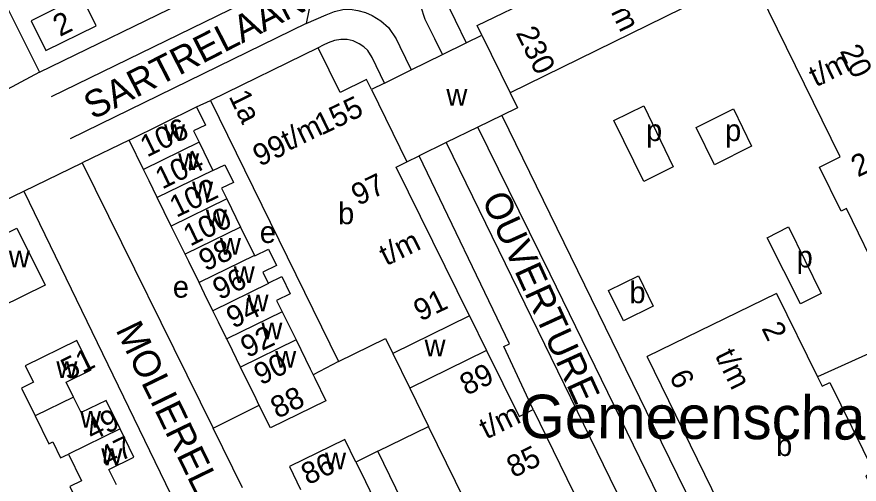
# Model space of a CAD drawing. Extents: x 159441 to 162086, y 388175 to 389787.
# Drawn here: x 160877.2 to 161032.2, y 388825.7 to 388911.8 of the extents above; entities that cross this region are included whole.
import ezdxf

# ---------------------------------------------------------------- set-up
doc = ezdxf.new("R2010")
doc.units = 0
for name, color, linetype in [('BLT_Basislijn', 7, 'Continuous'), ('BLT_Bebouwing', 7, 'Continuous'), ('BLT_Bebouwing_beschrifting', 7, 'Continuous'), ('BLT_Centroide', 7, 'Continuous'), ('BLT_Huisnummer', 7, 'Continuous'), ('BLT_Huisnummer_ tussenligend', 7, 'Continuous'), ('BLT_Huisnummer_reeks', 7, 'Continuous'), ('BLT_Onderdoorgang_en_onderverdeling', 7, 'Continuous'), ('BLT_Onderverdeling_panden', 7, 'Continuous'), ('BLT_Straatnaam', 7, 'Continuous'), ('BLT_Vlakafsluiter', 7, 'Continuous')]:
    doc.layers.add(name, color=color, linetype=linetype)

msp = doc.modelspace()

# ---------------------------------------------------------------- linework, layer by layer
at = {"layer": 'BLT_Basislijn'}
for p, q in [((160852.23, 388960.2), (160881.38, 388901.58)), ((160881.38, 388901.58), (160930.37, 388925.48)), ((160932.56, 388920.99), (160883.57, 388897.09)), ((160953.13, 388920.93), (160959.92, 388907.02)), ((160930.47, 388910.58), (160887.07, 388889.33)), ((160881.38, 388901.58), (160870.66, 388895.88)), ((160910.31, 388895.21), (160912.86, 388896.39)), ((160966.45, 388893.64), (160994.34, 388836.53)), ((160897.87, 388889.09), (160889.23, 388884.93)), ((160878.54, 388879.7), (160889.23, 388884.93)), ((160889.23, 388884.93), (160913.38, 388836.06)), ((161037.27, 388851.28), (161024.55, 388845.47)), ((160936.4, 388848.3), (160931.76, 388845.87)), ((160918.74, 388825.06), (160913.38, 388836.06)), ((160943.63, 388831.78), (160952.98, 388836.36))]:
    msp.add_line(p, q, dxfattribs=at)
for points in [[(160955.53, 388904.86), (160954.11, 388907.77), (160952.37, 388911.32), (160951.59, 388913.79), (160951.65, 388916.97), (160952.17, 388919.46), (160953.13, 388920.93)], [(160930.47, 388910.58), (160934.16, 388912.17), (160935.66, 388912.75), (160937.21, 388913.14), (160938.57, 388913.18), (160939.98, 388912.97), (160941.39, 388912.57), (160942.58, 388912.04), (160944.21, 388911.08), (160945.62, 388909.81), (160947.02, 388907.72), (160947.69, 388906.36), (160949.8, 388902.04)], [(160944.88, 388899.61), (160942.62, 388904.32), (160941.8, 388905.58), (160941.05, 388906.29), (160940.23, 388906.83), (160939.12, 388907.37), (160937.98, 388907.63), (160936.84, 388907.63), (160935.67, 388907.46), (160934.51, 388907.02), (160933.61, 388906.59), (160932.67, 388906.09)], [(161036.46, 388739.38), (161017.23, 388778.45), (161001.29, 388811.15), (160975.34, 388864.38), (160962.07, 388891.5)], [(160956.25, 388888.65), (161016.44, 388765)], [(160972.26, 388839.51), (160966.86, 388851.09), (160967.85, 388851.6), (160951.26, 388886.21)], [(160868.52, 388773.69), (160863.59, 388784.37), (160865.74, 388785.41), (160843.18, 388832.07), (160836.78, 388828.97), (160824.81, 388853.72), (160878.54, 388879.7)], [(160878.54, 388879.7), (160923.82, 388786.08), (160874.34, 388762.15), (160872.97, 388764.52)], [(160913.38, 388836.06), (160921.84, 388840.26)], [(160994.34, 388836.53), (161018.18, 388787.79), (161020.59, 388788.99)], [(160943.63, 388831.78), (160939.61, 388829.79)], [(160962.42, 388793.21), (160943.63, 388831.78)]]:
    msp.add_lwpolyline(points, dxfattribs=at)
for points in [[(160987.09, 388892.68), (160992.57, 388895.38), (160997.98, 388884.16), (160992.6, 388881.5)], [(161002.2, 388891.42), (161009.07, 388894.83), (161012.42, 388887.96), (161005.59, 388884.55)], [(161015.26, 388871.12), (161019.23, 388873.12), (161025.22, 388860.84), (161021.41, 388858.92), (161021.41, 388858.92)]]:
    msp.add_lwpolyline(points, close=True, dxfattribs=at)
at = {"layer": 'BLT_Bebouwing'}
for p, q in [((160955.53, 388904.86), (160959.92, 388907.02)), ((160932.67, 388906.09), (160912.86, 388896.39)), ((160949.8, 388902.04), (160955.53, 388904.86)), ((160944.88, 388899.61), (160949.8, 388902.04)), ((160944.88, 388899.61), (160942.48, 388898.43)), ((160966.45, 388893.64), (160962.07, 388891.5)), ((160962.07, 388891.5), (160956.25, 388888.65)), ((160956.25, 388888.65), (160951.26, 388886.21)), ((161017.02, 388860.85), (160993.23, 388849.23)), ((161017.02, 388860.85), (161024.55, 388845.47)), ((160960.52, 388856.71), (160963.64, 388850.37)), ((160888.26, 388852.19), (160878.79, 388847.55)), ((161016.82, 388800.96), (160993.23, 388849.23)), ((160886.74, 388831.28), (160889.15, 388826.35)), ((160939.61, 388829.79), (160940.5, 388827.98)), ((160940.5, 388827.98), (160943.05, 388822.78))]:
    msp.add_line(p, q, dxfattribs=at)
for points in [[(161049.92, 388869.55), (161036.47, 388862.97), (161029.88, 388876.5), (161028.88, 388876.02), (161024.9, 388884.14), (161028.71, 388886.03), (161012.27, 388919.6), (160967.97, 388897.83)], [(160879.85, 388911.09), (160882.54, 388905.58), (160891.85, 388910.13), (160887.97, 388918.06)], [(160883.21, 388915.74), (160884.4, 388913.31), (160879.85, 388911.09)], [(160961.91, 388910.21), (160973.15, 388915.69)], [(160962.78, 388908.43), (160961.91, 388910.21)], [(160959.92, 388907.02), (160962.78, 388908.43)], [(160942.48, 388898.43), (160941.58, 388900.27), (160936.69, 388897.88), (160932.67, 388906.09)], [(160967.97, 388897.83), (160969.34, 388895.06), (160966.45, 388893.64)], [(160912.86, 388896.39), (160936.4, 388848.3)], [(160897.87, 388889.09), (160910.31, 388895.21)], [(160910.31, 388895.21), (160911.95, 388891.87), (160909.72, 388890.78), (160910.75, 388888.69)], [(160900.54, 388883.67), (160897.87, 388889.09)], [(160910.75, 388888.69), (160913.31, 388883.47)], [(160960.52, 388856.71), (160947.01, 388884.13), (160949, 388885.1)], [(160949, 388885.1), (160951.26, 388886.21)], [(160903.07, 388878.52), (160901.56, 388881.59), (160900.54, 388883.67)], [(160913.31, 388883.47), (160915.51, 388884.54), (160917.08, 388881.3), (160914.9, 388880.23), (160915.86, 388878.27)], [(160905.65, 388873.25), (160903.07, 388878.52)], [(160915.86, 388878.27), (160918.41, 388873.07)], [(160869.07, 388868.88), (160877.2, 388872.85), (160882.43, 388862.38), (160874.21, 388858.36)], [(160908.19, 388868.09), (160906.66, 388871.18), (160905.65, 388873.25)], [(160918.41, 388873.07), (160920.97, 388867.87)], [(160910.76, 388862.86), (160908.85, 388866.76), (160908.19, 388868.09)], [(160920.97, 388867.87), (160921.01, 388867.77), (160923.51, 388868.99), (160924.99, 388865.99), (160922.49, 388864.76), (160923.47, 388862.76)], [(160923.47, 388862.76), (160925.97, 388863.99), (160927.53, 388860.81), (160925.03, 388859.58), (160926.06, 388857.49)], [(160913.31, 388857.66), (160911.78, 388860.79), (160910.76, 388862.86)], [(160915.85, 388852.47), (160915.74, 388852.69), (160914.33, 388855.59), (160913.31, 388857.66)], [(160926.06, 388857.49), (160928.61, 388852.29)], [(160918.37, 388847.31), (160916.88, 388850.37), (160915.85, 388852.47)], [(160928.61, 388852.29), (160931.21, 388846.99)], [(160936.4, 388848.3), (160945.06, 388852.54), (160946.4, 388849.79)], [(160887.66, 388841.76), (160886.31, 388844.52), (160890.91, 388846.77), (160888.26, 388852.19)], [(160946.4, 388849.79), (160949.51, 388843.44)], [(160963.64, 388850.37), (160969.63, 388838.2), (160972.26, 388839.51)], [(160878.79, 388847.55), (160880.28, 388844.5), (160878.09, 388843.43), (160880.59, 388838.3)], [(160919.44, 388845.13), (160918.37, 388847.31)], [(160931.21, 388846.99), (160931.76, 388845.87)], [(160920.93, 388842.1), (160919.44, 388845.13)], [(160932.06, 388845.25), (160934.09, 388841.09), (160923.89, 388836.1), (160921.84, 388840.25)], [(160931.76, 388845.87), (160932.06, 388845.25)], [(161024.55, 388845.47), (161025.4, 388843.76), (161026.83, 388844.47), (161034.9, 388827.99), (161033.46, 388827.27), (161040.64, 388812.57)], [(160949.51, 388843.44), (160952.98, 388836.36)], [(160896.23, 388835.92), (160893.66, 388841.16), (160889.05, 388838.91), (160887.66, 388841.76)], [(160921.84, 388840.25), (160920.93, 388842.1)], [(160972.26, 388839.51), (160994.42, 388793.93)], [(160880.59, 388838.3), (160883.1, 388833.18), (160883.83, 388833.54), (160885.29, 388830.56), (160886.74, 388831.28)], [(160895.55, 388825.62), (160894.16, 388828.45), (160898.77, 388830.71), (160896.23, 388835.92)], [(160977.74, 388785.82), (160952.98, 388836.36)], [(160939.61, 388829.79), (160937.58, 388833.96), (160927.37, 388828.96), (160929.41, 388824.78)], [(160889.15, 388826.35), (160886.96, 388825.28), (160888.48, 388822.16)]]:
    msp.add_lwpolyline(points, dxfattribs=at)
msp.add_lwpolyline([(160986.11, 388861.38), (160991.59, 388864.09), (160994.34, 388858.52), (160988.86, 388855.82)], close=True, dxfattribs=at)
at = {"layer": 'BLT_Onderdoorgang_en_onderverdeling'}
for p, q in [((160962.78, 388908.43), (160967.97, 388897.83)), ((160942.48, 388898.43), (160949, 388885.1)), ((160960.52, 388856.71), (160946.4, 388849.79)), ((160963.64, 388850.37), (160949.51, 388843.44))]:
    msp.add_line(p, q, dxfattribs=at)
at = {"layer": 'BLT_Onderverdeling_panden'}
for p, q in [((160910.75, 388888.69), (160900.54, 388883.67)), ((160913.31, 388883.47), (160903.07, 388878.52)), ((160915.86, 388878.27), (160905.65, 388873.25)), ((160918.41, 388873.07), (160908.19, 388868.09)), ((160920.97, 388867.87), (160910.76, 388862.86)), ((160926.06, 388857.49), (160915.85, 388852.47)), ((160928.61, 388852.29), (160918.37, 388847.31)), ((160887.66, 388841.76), (160880.59, 388838.3)), ((160896.23, 388835.92), (160886.74, 388831.28))]:
    msp.add_line(p, q, dxfattribs=at)
msp.add_lwpolyline([(160923.47, 388862.76), (160923.52, 388862.67), (160913.31, 388857.66)], dxfattribs=at)
at = {"layer": 'BLT_Vlakafsluiter'}
msp.add_line((160932.56, 388920.99), (160930.47, 388910.58), dxfattribs=at)

# ---------------------------------------------------------------- texts
at = {"layer": 'BLT_Bebouwing_beschrifting'}
msp.add_text('Gemeenschapscentrum', height=8, rotation=359.7264, dxfattribs=at).set_placement((160969.72, 388834.23))
at = {"layer": 'BLT_Centroide'}
for s, p in [('w', (160956.26, 388895.43)), ('w', (160904.31, 388888.91)), ('p', (160993, 388888.92)), ('p', (161007.54, 388888.92)), ('w', (160906.91, 388883.59)), ('w', (160909.48, 388878.38)), ('b', (160936.34, 388873.61)), ('w', (160912.02, 388873.19)), ('e', (160921.93, 388870.15)), ('w', (160914.59, 388867.97)), ('w', (160875.75, 388865.64)), ('p', (161020.71, 388865.64)), ('w', (160917.14, 388862.75)), ('e', (160905.93, 388860.08)), ('b', (160989.95, 388859.06)), ('w', (160919.68, 388857.56)), ('w', (160922.23, 388852.41)), ('w', (160952.25, 388849.28)), ('w', (160924.77, 388847.19)), ('w', (160884.5, 388845.28)), ('w', (160888.88, 388836.16)), ('b', (161016.94, 388830.92)), ('w', (160892.77, 388829.23)), ('w', (160933.94, 388828.47))]:
    msp.add_text(s, height=4, dxfattribs=at).set_placement(p)
at = {"layer": 'BLT_Huisnummer'}
for s, rotation, p in [('2', 26.0536, (160885.13, 388908.08)), ('106', 25.9892, (160901.18, 388885.88)), ('102', 25.9892, (160906.58, 388874.76)), ('98', 25.9892, (160911.96, 388864.86)), ('94', 25.9892, (160917.02, 388854.33)), ('51', 26.0726, (160886.6, 388844.79))]:
    msp.add_text(s, height=4, rotation=rotation, dxfattribs=at).set_placement(p)
at = {"layer": 'BLT_Huisnummer_ tussenligend'}
for s, rotation, p in [('104', 25.9892, (160903.96, 388879.97)), ('100', 25.9892, (160909.11, 388869.47)), ('96', 25.9892, (160914.51, 388859.57)), ('92', 25.9892, (160919.65, 388848.92)), ('49', 26.0726, (160891.11, 388833.63)), ('47', 26.0726, (160893.64, 388828.6))]:
    msp.add_text(s, height=4, rotation=rotation, dxfattribs=at).set_placement(p)
at = {"layer": 'BLT_Huisnummer_reeks'}
for s, rotation, p in [('t/m', 296.0616, (160985.16, 388915.39)), ('230', 296.0616, (160968.98, 388908.85)), ('20', 296.0616, (161028.6, 388905.52)), ('t/m', 26.0616, (161024.25, 388898.8)), ('1a', 296.1966, (160916.14, 388897.15)), ('155', 26.0588, (160933.28, 388889.9)), ('t/m', 26.0588, (160927.12, 388887.03)), ('99', 26.0588, (160921.91, 388884.16)), ('210', 26.0616, (161031.97, 388882.19)), ('97', 26.0588, (160940.02, 388876.94)), ('t/m', 26.0588, (160945.19, 388865.87)), ('91', 26.0588, (160951.49, 388855.64)), ('2', 296.0191, (161014.19, 388854.44)), ('t/m', 296.4473, (161005.6, 388849.46)), ('90', 25.9892, (160922.1, 388843.88)), ('89', 26.0707, (160959.99, 388841.99)), ('6', 296.4473, (160997.18, 388845.63)), ('88', 25.9892, (160925.17, 388837.73)), ('t/m', 26.0707, (160963.59, 388833.94)), ('85', 26.0707, (160968.61, 388826.82)), ('86', 25.9892, (160930.8, 388825.5))]:
    msp.add_text(s, height=4, rotation=rotation, dxfattribs=at).set_placement(p)
at = {"layer": 'BLT_Straatnaam'}
for s, rotation, p in [('SARTRELAAN', 27.1808, (160891.21, 388892.77)), ('OUVERTURE', 294.5309, (160962.7, 388878.24)), ('MOLIERELAAN', 295.9018, (160895.33, 388854.18))]:
    msp.add_text(s, height=5, rotation=rotation, dxfattribs=at).set_placement(p)

doc.saveas('drawing.dxf')
